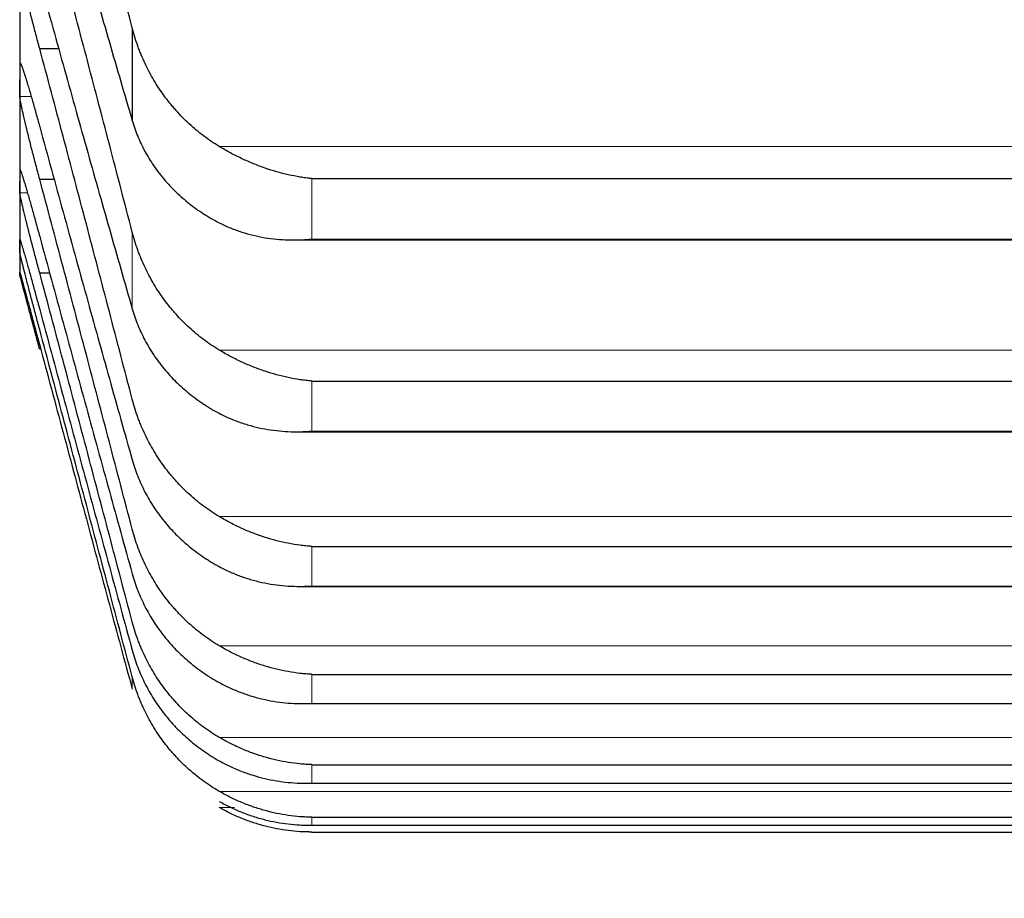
# Model space of a CAD drawing. Header units: inches. Extents: x 0 to 17820, y -10 to 12600.
# Tile 287 of 339: x 11826 to 11853, y 8088 to 8112. Entities that reach past the tile are written whole.
import ezdxf

# ---------------------------------------------------------------- set-up
doc = ezdxf.new("R2010")
doc.units = ezdxf.units.IN
doc.layers.add('1', color=7, linetype='Continuous', true_color=0xffffff)
doc.layers.add('254', color=7, linetype='Continuous', true_color=0xffffff)
doc.styles.add('latin_extended', font='simplex.shx')
doc.dimstyles.get("Standard").update_dxf_attribs({"dimtxt": 0.18, "dimasz": 0.18, "dimexe": 0.18, "dimexo": 0.0625, "dimgap": 0.09, "dimtad": 0, "dimtih": 1, "dimtoh": 1, "dimdec": 4, "dimzin": 0, "dimdsep": 46, "dimtxsty": 'Standard', "dimcen": 0.09, "dimadec": 0, "dimazin": 0, "dimtfac": 1, "dimtdec": 4, "dimtofl": 0, "dimtmove": 0, "dimatfit": 3, "dimfxl": 1, "dimtolj": 1, "dimtzin": 0, "dimarcsym": 0})

# ---------------------------------------------------------------- blocks, each defined once
blk = doc.blocks.new('_U4')
at = {"layer": '254', "color": 3, "linetype": 'Continuous', "lineweight": 13, "transparency": 16777216}
for p, q in [((12128.313, 8435.901), (12128.313, 7002.901)), ((11878.313, 8241.683), (11878.313, 7002.901)), ((11878.313, 7032.901), (10893.162, 7032.901)), ((11773.313, 7032.901), (11668.313, 7032.901)), ((12128.313, 7032.901), (11878.313, 7032.901)), ((12233.313, 7032.901), (12338.313, 7032.901))]:
    blk.add_line(p, q, dxfattribs=at)
at = {"layer": '254', "color": 3, "transparency": 16777216}
for points in [[(11773.313, 7015.401), (11773.313, 7050.401), (11878.313, 7032.901)], [(12233.313, 7050.401), (12233.313, 7015.401), (12128.313, 7032.901)]]:
    blk.add_solid(points, dxfattribs=at)
at = {"layer": 'Defpoints', "color": 0, "transparency": 16777216}
for p in [(12128.313, 8465.901), (11878.313, 8271.683), (11878.313, 7032.901)]:
    blk.add_point(p, dxfattribs=at)
at = {"layer": '254', "color": 2, "lineweight": 13, "transparency": 16777216, "insert": (10945.662, 7190.401), "char_height": 105, "attachment_point": 1, "style": 'latin_extended'}
blk.add_mtext('\\A1;250', dxfattribs=at)
blk = doc.blocks.new('_U5')
at = {"layer": '254', "color": 3, "linetype": 'Continuous', "lineweight": 13, "transparency": 16777216}
for p, q in [((11718.313, 8695.901), (11718.313, 7242.901)), ((11878.313, 8194.233), (11878.313, 7242.901)), ((11718.313, 7272.901), (10808.313, 7272.901)), ((11613.313, 7272.901), (11508.313, 7272.901)), ((11878.313, 7272.901), (11718.313, 7272.901)), ((11983.313, 7272.901), (12088.313, 7272.901))]:
    blk.add_line(p, q, dxfattribs=at)
at = {"layer": '254', "color": 3, "transparency": 16777216}
for points in [[(11613.313, 7255.401), (11613.313, 7290.401), (11718.313, 7272.901)], [(11983.313, 7290.401), (11983.313, 7255.401), (11878.313, 7272.901)]]:
    blk.add_solid(points, dxfattribs=at)
at = {"layer": 'Defpoints', "color": 0, "transparency": 16777216}
for p in [(11718.313, 8725.901), (11878.313, 8224.233), (11718.313, 7272.901)]:
    blk.add_point(p, dxfattribs=at)
at = {"layer": '254', "color": 2, "lineweight": 13, "transparency": 16777216, "insert": (10860.813, 7605.401), "char_height": 105, "attachment_point": 1, "style": 'latin_extended'}
blk.add_mtext('\\A1;\\C2;Flywheel\\P\\C2;90-160', dxfattribs=at)

msp = doc.modelspace()

# ---------------------------------------------------------------- linework, layer by layer
at = {"layer": '1', "color": 2, "linetype": 'Continuous', "lineweight": 25}
for p, q in [((11826.313, 8113.862), (11826.313, 8110.146)), ((11829.339, 8111.542), (11829.339, 8109.053)), ((11826.85, 8110.988), (11827.363, 8110.988)), ((11826.313, 8110.146), (11826.313, 8107.417)), ((11826.85, 8107.475), (11827.239, 8107.475)), ((11834.168, 8107.488), (11870.457, 8107.488)), ((11826.313, 8107.417), (11826.313, 8105.678)), ((11826.313, 8105.678), (11826.313, 8104.932)), ((11833.68, 8105.838), (11870.926, 8105.838)), ((11826.313, 8104.901), (11826.313, 8104.932)), ((11826.85, 8104.954), (11827.117, 8104.954)), ((11834.168, 8102.041), (11870.457, 8102.041)), ((11833.768, 8100.678), (11870.84, 8100.678)), ((11834.168, 8097.592), (11870.457, 8097.592)), ((11833.856, 8096.517), (11870.4, 8096.517)), ((11834.168, 8094.15), (11870.457, 8094.15)), ((11833.943, 8093.362), (11870.418, 8093.362)), ((11834.168, 8091.719), (11870.457, 8091.719)), ((11834.189, 8091.219), (11870.436, 8091.219)), ((11834.168, 8090.304), (11870.457, 8090.304)), ((11834.172, 8090.09), (11870.453, 8090.09)), ((11834.168, 8089.907), (11870.457, 8089.907))]:
    msp.add_line(p, q, dxfattribs=at)
at = {"layer": '1', "color": 110, "linetype": 'Continuous', "lineweight": 13}
for p, q in [((11826.315, 8109.701), (11826.622, 8109.701)), ((11831.681, 8108.353), (11872.944, 8108.353)), ((11834.168, 8107.488), (11834.168, 8105.863)), ((11826.315, 8107.108), (11826.522, 8107.108)), ((11829.339, 8106.051), (11829.339, 8103.989)), ((11834.168, 8105.863), (11870.457, 8105.863)), ((11831.681, 8102.875), (11872.944, 8102.875)), ((11834.168, 8102.041), (11834.168, 8100.695)), ((11834.168, 8100.695), (11870.457, 8100.695)), ((11831.681, 8098.394), (11872.944, 8098.394)), ((11834.168, 8097.592), (11834.168, 8096.527)), ((11834.168, 8096.527), (11870.457, 8096.527)), ((11831.681, 8094.918), (11872.944, 8094.918)), ((11829.339, 8094.079), (11829.339, 8093.752)), ((11834.168, 8094.15), (11834.168, 8093.368)), ((11834.168, 8093.368), (11870.457, 8093.368)), ((11831.681, 8092.452), (11872.944, 8092.452)), ((11834.168, 8091.719), (11834.168, 8091.221)), ((11834.168, 8091.221), (11870.457, 8091.221)), ((11831.681, 8091.001), (11872.944, 8091.001)), ((11831.681, 8090.566), (11832.09, 8090.566)), ((11834.168, 8090.304), (11834.168, 8090.091)), ((11834.168, 8090.091), (11870.457, 8090.091))]:
    msp.add_line(p, q, dxfattribs=at)
at = {"layer": '1', "color": 2, "linetype": 'Continuous', "lineweight": 25}
for points in [[(11829.339, 8111.542), (11829.135, 8112.332), (11828.725, 8113.911), (11828.106, 8116.27), (11827.481, 8118.62), (11827.061, 8120.18), (11826.85, 8120.959)], [(11826.85, 8117.753), (11827.061, 8116.997), (11827.481, 8115.502), (11828.106, 8113.305), (11828.725, 8111.152), (11829.135, 8109.748), (11829.339, 8109.053)], [(11829.339, 8106.051), (11829.135, 8106.84), (11828.725, 8108.416), (11828.106, 8110.777), (11827.481, 8113.133), (11827.061, 8114.701), (11826.85, 8115.485)], [(11826.85, 8112.828), (11827.061, 8112.065), (11827.481, 8110.551), (11828.106, 8108.321), (11828.725, 8106.131), (11829.135, 8104.699), (11829.339, 8103.989)], [(11829.339, 8101.553), (11829.135, 8102.339), (11828.725, 8103.911), (11828.106, 8106.269), (11827.481, 8108.628), (11827.061, 8110.201), (11826.85, 8110.988)], [(11826.315, 8109.701), (11826.313, 8109.849), (11826.313, 8109.998), (11826.313, 8110.146)], [(11826.85, 8108.886), (11827.061, 8108.115), (11827.481, 8106.585), (11828.106, 8104.325), (11828.725, 8102.102), (11829.135, 8100.645), (11829.339, 8099.922)], [(11829.339, 8098.055), (11829.135, 8098.836), (11828.725, 8100.401), (11828.106, 8102.753), (11827.481, 8105.111), (11827.061, 8106.687), (11826.85, 8107.475)], [(11826.315, 8107.108), (11826.313, 8107.211), (11826.313, 8107.314), (11826.313, 8107.417)], [(11826.85, 8105.931), (11827.061, 8105.154), (11827.481, 8103.61), (11828.106, 8101.326), (11828.725, 8099.073), (11829.135, 8097.592), (11829.339, 8096.857)], [(11826.313, 8105.678), (11826.313, 8105.735), (11826.313, 8105.792), (11826.315, 8105.85)], [(11826.315, 8105.506), (11826.313, 8105.563), (11826.313, 8105.621), (11826.313, 8105.678)], [(11826.313, 8104.932), (11826.313, 8104.944), (11826.313, 8104.955), (11826.315, 8104.967)], [(11826.315, 8104.898), (11826.313, 8104.909), (11826.313, 8104.921), (11826.313, 8104.932)], [(11829.339, 8095.562), (11829.135, 8096.338), (11828.725, 8097.893), (11828.106, 8100.236), (11827.481, 8102.589), (11827.061, 8104.164), (11826.85, 8104.954)], [(11826.85, 8103.97), (11827.061, 8103.188), (11827.481, 8101.632), (11828.106, 8099.326), (11828.725, 8097.047), (11829.135, 8095.545), (11829.339, 8094.799)], [(11829.339, 8094.079), (11829.135, 8094.848), (11828.725, 8096.391), (11828.106, 8098.72), (11827.481, 8101.064), (11827.061, 8102.637), (11826.85, 8103.426)], [(11826.85, 8103.004), (11827.061, 8102.218), (11827.481, 8100.654), (11828.106, 8098.33), (11828.725, 8096.028), (11829.135, 8094.508), (11829.339, 8093.752)]]:
    msp.add_open_spline(points, degree=3, dxfattribs=at)
for points, knots in [([(11826.85, 8110.988), (11826.815, 8111.115), (11826.781, 8111.243), (11826.731, 8111.434), (11826.715, 8111.497), (11826.69, 8111.593), (11826.682, 8111.625), (11826.665, 8111.688), (11826.657, 8111.72), (11826.617, 8111.877), (11826.587, 8111.999), (11826.543, 8112.176), (11826.529, 8112.234), (11826.509, 8112.319), (11826.502, 8112.347), (11826.489, 8112.402), (11826.483, 8112.429), (11826.451, 8112.562), (11826.429, 8112.661), (11826.404, 8112.774), (11826.399, 8112.796), (11826.39, 8112.84), (11826.386, 8112.861), (11826.373, 8112.922), (11826.365, 8112.96), (11826.344, 8113.066), (11826.334, 8113.126), (11826.325, 8113.186), (11826.323, 8113.197), (11826.32, 8113.218), (11826.319, 8113.228), (11826.316, 8113.254), (11826.315, 8113.269), (11826.315, 8113.28)], [0, 0, 0, 0, 0.125, 0.125, 0.1875, 0.1875, 0.21875, 0.21875, 0.25, 0.25, 0.375, 0.375, 0.4375, 0.4375, 0.46875, 0.46875, 0.5, 0.5, 0.625, 0.625, 0.65625, 0.65625, 0.6875, 0.6875, 0.75, 0.75, 0.875, 0.875, 0.90625, 0.90625, 0.9375, 0.9375, 1, 1, 1, 1]), ([(11831.681, 8108.353), (11831.535, 8108.442), (11831.395, 8108.537), (11831.126, 8108.739), (11830.869, 8108.955), (11830.632, 8109.195), (11830.492, 8109.353), (11830.464, 8109.385), (11830.409, 8109.449), (11830.382, 8109.482), (11830.302, 8109.582), (11830.25, 8109.649), (11830.1, 8109.854), (11830.008, 8109.994), (11829.836, 8110.283), (11829.757, 8110.432), (11829.649, 8110.66), (11829.615, 8110.738), (11829.566, 8110.855), (11829.55, 8110.894), (11829.519, 8110.974), (11829.504, 8111.014), (11829.432, 8111.214), (11829.381, 8111.376), (11829.339, 8111.542)], [0, 0, 0, 0, 0.125, 0.125, 0.25, 0.375, 0.375, 0.40625, 0.40625, 0.4375, 0.4375, 0.5, 0.5, 0.625, 0.625, 0.75, 0.75, 0.8125, 0.8125, 0.84375, 0.84375, 0.875, 0.875, 1, 1, 1, 1]), ([(11826.32, 8110.609), (11826.322, 8110.609), (11826.327, 8110.605), (11826.334, 8110.592), (11826.342, 8110.576), (11826.345, 8110.569), (11826.351, 8110.555), (11826.354, 8110.547), (11826.372, 8110.504), (11826.389, 8110.457), (11826.413, 8110.384), (11826.419, 8110.368), (11826.427, 8110.344), (11826.429, 8110.336), (11826.435, 8110.319), (11826.449, 8110.276), (11826.475, 8110.192), (11826.501, 8110.108), (11826.528, 8110.02), (11826.543, 8109.973), (11826.586, 8109.825), (11826.617, 8109.721), (11826.665, 8109.555), (11826.681, 8109.498), (11826.705, 8109.41), (11826.714, 8109.38), (11826.731, 8109.32), (11826.739, 8109.29), (11826.781, 8109.138), (11826.816, 8109.014), (11826.85, 8108.886)], [0, 0, 0, 0, 0.047262, 0.115315, 0.115315, 0.149341, 0.149341, 0.183368, 0.183368, 0.319473, 0.319473, 0.353499, 0.353499, 0.370512, 0.370512, 0.387526, 0.455578, 0.523631, 0.523631, 0.591684, 0.591684, 0.727789, 0.727789, 0.795842, 0.795842, 0.829868, 0.829868, 0.863895, 0.863895, 1, 1, 1, 1]), ([(11826.85, 8107.475), (11826.815, 8107.604), (11826.781, 8107.731), (11826.731, 8107.922), (11826.715, 8107.985), (11826.69, 8108.08), (11826.682, 8108.112), (11826.665, 8108.175), (11826.657, 8108.207), (11826.617, 8108.362), (11826.587, 8108.482), (11826.543, 8108.656), (11826.529, 8108.712), (11826.509, 8108.796), (11826.502, 8108.823), (11826.489, 8108.877), (11826.483, 8108.903), (11826.451, 8109.032), (11826.429, 8109.128), (11826.404, 8109.236), (11826.399, 8109.257), (11826.39, 8109.298), (11826.386, 8109.319), (11826.373, 8109.377), (11826.365, 8109.413), (11826.344, 8109.512), (11826.334, 8109.566), (11826.325, 8109.62), (11826.323, 8109.63), (11826.32, 8109.649), (11826.319, 8109.657), (11826.316, 8109.68), (11826.315, 8109.692), (11826.315, 8109.701)], [0, 0, 0, 0, 0.125, 0.125, 0.1875, 0.1875, 0.21875, 0.21875, 0.25, 0.25, 0.375, 0.375, 0.4375, 0.4375, 0.46875, 0.46875, 0.5, 0.5, 0.625, 0.625, 0.65625, 0.65625, 0.6875, 0.6875, 0.75, 0.75, 0.875, 0.875, 0.90625, 0.90625, 0.9375, 0.9375, 1, 1, 1, 1]), ([(11829.339, 8109.053), (11829.381, 8108.908), (11829.431, 8108.766), (11829.546, 8108.489), (11829.675, 8108.218), (11829.833, 8107.96), (11829.962, 8107.771), (11830.007, 8107.709), (11830.077, 8107.617), (11830.101, 8107.586), (11830.15, 8107.526), (11830.174, 8107.496), (11830.299, 8107.349), (11830.511, 8107.124), (11830.746, 8106.919), (11830.993, 8106.724), (11831.122, 8106.631), (11831.292, 8106.522), (11831.326, 8106.501), (11831.396, 8106.458), (11831.5, 8106.396), (11831.608, 8106.338), (11831.681, 8106.3)], [0, 0, 0, 0, 0.125, 0.125, 0.25, 0.375, 0.375, 0.4375, 0.4375, 0.46875, 0.46875, 0.5, 0.5, 0.625, 0.75, 0.75, 0.875, 0.875, 0.90625, 0.90625, 0.9375, 1, 1, 1, 1]), ([(11834.168, 8107.488), (11834.165, 8107.489), (11834.162, 8107.489), (11834.155, 8107.49), (11834.152, 8107.49), (11834.142, 8107.491), (11834.122, 8107.493), (11834.076, 8107.499), (11833.983, 8107.511), (11833.904, 8107.523), (11833.746, 8107.549), (11833.641, 8107.569), (11833.327, 8107.64), (11833.119, 8107.7), (11832.808, 8107.808), (11832.704, 8107.847), (11832.549, 8107.91), (11832.497, 8107.932), (11832.393, 8107.978), (11832.342, 8108.001), (11832.187, 8108.075), (11832.084, 8108.126), (11831.881, 8108.235), (11831.781, 8108.293), (11831.681, 8108.353)], [0, 0, 0, 0, 0.003906, 0.003906, 0.007812, 0.007812, 0.015625, 0.03125, 0.0625, 0.125, 0.125, 0.25, 0.25, 0.5, 0.5, 0.625, 0.625, 0.6875, 0.6875, 0.75, 0.75, 0.875, 0.875, 1, 1, 1, 1]), ([(11826.317, 8107.734), (11826.318, 8107.734), (11826.32, 8107.734), (11826.325, 8107.726), (11826.334, 8107.705), (11826.342, 8107.684), (11826.345, 8107.677), (11826.351, 8107.66), (11826.354, 8107.651), (11826.372, 8107.601), (11826.389, 8107.549), (11826.413, 8107.47), (11826.419, 8107.454), (11826.427, 8107.428), (11826.429, 8107.419), (11826.435, 8107.401), (11826.449, 8107.356), (11826.475, 8107.267), (11826.501, 8107.179), (11826.528, 8107.087), (11826.543, 8107.038), (11826.586, 8106.886), (11826.617, 8106.778), (11826.665, 8106.608), (11826.681, 8106.55), (11826.705, 8106.461), (11826.714, 8106.431), (11826.731, 8106.37), (11826.739, 8106.339), (11826.781, 8106.185), (11826.816, 8106.06), (11826.85, 8105.931)], [0, 0, 0, 0, 0.00682, 0.073032, 0.139244, 0.139244, 0.17235, 0.17235, 0.205456, 0.205456, 0.33788, 0.33788, 0.370986, 0.370986, 0.387539, 0.387539, 0.404092, 0.470304, 0.536516, 0.536516, 0.602728, 0.602728, 0.735152, 0.735152, 0.801364, 0.801364, 0.83447, 0.83447, 0.867576, 0.867576, 1, 1, 1, 1]), ([(11826.85, 8104.954), (11826.815, 8105.082), (11826.781, 8105.21), (11826.731, 8105.4), (11826.715, 8105.463), (11826.69, 8105.557), (11826.682, 8105.589), (11826.665, 8105.651), (11826.657, 8105.682), (11826.617, 8105.836), (11826.587, 8105.954), (11826.543, 8106.124), (11826.529, 8106.179), (11826.509, 8106.261), (11826.502, 8106.287), (11826.489, 8106.34), (11826.483, 8106.365), (11826.451, 8106.49), (11826.429, 8106.582), (11826.404, 8106.685), (11826.399, 8106.706), (11826.39, 8106.745), (11826.386, 8106.764), (11826.373, 8106.819), (11826.365, 8106.852), (11826.344, 8106.944), (11826.334, 8106.994), (11826.325, 8107.042), (11826.323, 8107.051), (11826.32, 8107.067), (11826.319, 8107.074), (11826.316, 8107.093), (11826.315, 8107.102), (11826.315, 8107.108)], [0, 0, 0, 0, 0.125, 0.125, 0.1875, 0.1875, 0.21875, 0.21875, 0.25, 0.25, 0.375, 0.375, 0.4375, 0.4375, 0.46875, 0.46875, 0.5, 0.5, 0.625, 0.625, 0.65625, 0.65625, 0.6875, 0.6875, 0.75, 0.75, 0.875, 0.875, 0.90625, 0.90625, 0.9375, 0.9375, 1, 1, 1, 1]), ([(11831.681, 8106.3), (11831.781, 8106.249), (11831.881, 8106.203), (11832.082, 8106.12), (11832.183, 8106.083), (11832.387, 8106.017), (11832.49, 8105.988), (11832.696, 8105.938), (11832.801, 8105.917), (11833.01, 8105.883), (11833.115, 8105.869), (11833.325, 8105.849), (11833.43, 8105.843), (11833.64, 8105.837), (11833.746, 8105.838), (11833.904, 8105.844), (11833.983, 8105.848), (11834.076, 8105.855), (11834.122, 8105.859), (11834.142, 8105.861), (11834.155, 8105.862), (11834.162, 8105.863), (11834.168, 8105.863)], [0, 0, 0, 0, 0.125, 0.125, 0.25, 0.25, 0.375, 0.375, 0.5, 0.5, 0.625, 0.625, 0.75, 0.75, 0.875, 0.875, 0.9375, 0.96875, 0.984375, 0.992188, 0.992188, 1, 1, 1, 1]), ([(11831.681, 8102.875), (11831.535, 8102.962), (11831.395, 8103.057), (11831.126, 8103.259), (11830.869, 8103.473), (11830.632, 8103.712), (11830.492, 8103.869), (11830.464, 8103.901), (11830.409, 8103.966), (11830.382, 8103.998), (11830.302, 8104.097), (11830.25, 8104.164), (11830.1, 8104.368), (11830.008, 8104.508), (11829.836, 8104.796), (11829.757, 8104.944), (11829.649, 8105.172), (11829.615, 8105.249), (11829.566, 8105.366), (11829.55, 8105.406), (11829.519, 8105.485), (11829.504, 8105.524), (11829.432, 8105.724), (11829.381, 8105.886), (11829.339, 8106.051)], [0, 0, 0, 0, 0.125, 0.125, 0.25, 0.375, 0.375, 0.40625, 0.40625, 0.4375, 0.4375, 0.5, 0.5, 0.625, 0.625, 0.75, 0.75, 0.8125, 0.8125, 0.84375, 0.84375, 0.875, 0.875, 1, 1, 1, 1]), ([(11826.315, 8105.85), (11826.315, 8105.853), (11826.317, 8105.853), (11826.325, 8105.834), (11826.334, 8105.808), (11826.342, 8105.783), (11826.345, 8105.774), (11826.351, 8105.755), (11826.354, 8105.744), (11826.372, 8105.689), (11826.389, 8105.632), (11826.413, 8105.548), (11826.419, 8105.53), (11826.427, 8105.502), (11826.429, 8105.493), (11826.435, 8105.474), (11826.449, 8105.426), (11826.475, 8105.332), (11826.501, 8105.241), (11826.528, 8105.145), (11826.543, 8105.095), (11826.586, 8104.937), (11826.617, 8104.827), (11826.665, 8104.654), (11826.681, 8104.595), (11826.705, 8104.504), (11826.714, 8104.473), (11826.731, 8104.412), (11826.739, 8104.381), (11826.781, 8104.225), (11826.816, 8104.098), (11826.85, 8103.97)], [0, 0, 0, 0, 0.0625, 0.125, 0.1875, 0.1875, 0.21875, 0.21875, 0.25, 0.25, 0.375, 0.375, 0.40625, 0.40625, 0.421875, 0.421875, 0.4375, 0.5, 0.5625, 0.5625, 0.625, 0.625, 0.75, 0.75, 0.8125, 0.8125, 0.84375, 0.84375, 0.875, 0.875, 1, 1, 1, 1]), ([(11826.85, 8103.426), (11826.815, 8103.555), (11826.781, 8103.682), (11826.731, 8103.871), (11826.715, 8103.934), (11826.69, 8104.027), (11826.682, 8104.059), (11826.665, 8104.12), (11826.657, 8104.151), (11826.617, 8104.303), (11826.587, 8104.419), (11826.543, 8104.585), (11826.529, 8104.639), (11826.509, 8104.718), (11826.502, 8104.744), (11826.489, 8104.794), (11826.483, 8104.819), (11826.451, 8104.94), (11826.429, 8105.028), (11826.404, 8105.126), (11826.399, 8105.145), (11826.39, 8105.182), (11826.386, 8105.2), (11826.373, 8105.252), (11826.365, 8105.283), (11826.344, 8105.368), (11826.334, 8105.413), (11826.325, 8105.455), (11826.323, 8105.462), (11826.32, 8105.475), (11826.319, 8105.481), (11826.316, 8105.496), (11826.315, 8105.503), (11826.315, 8105.506)], [0, 0, 0, 0, 0.125, 0.125, 0.1875, 0.1875, 0.21875, 0.21875, 0.25, 0.25, 0.375, 0.375, 0.4375, 0.4375, 0.46875, 0.46875, 0.5, 0.5, 0.625, 0.625, 0.65625, 0.65625, 0.6875, 0.6875, 0.75, 0.75, 0.875, 0.875, 0.90625, 0.90625, 0.9375, 0.9375, 1, 1, 1, 1]), ([(11826.315, 8104.967), (11826.315, 8104.967), (11826.317, 8104.962), (11826.325, 8104.934), (11826.334, 8104.903), (11826.342, 8104.875), (11826.345, 8104.865), (11826.351, 8104.843), (11826.354, 8104.831), (11826.372, 8104.769), (11826.389, 8104.708), (11826.413, 8104.618), (11826.419, 8104.599), (11826.427, 8104.57), (11826.429, 8104.56), (11826.435, 8104.54), (11826.449, 8104.489), (11826.475, 8104.392), (11826.501, 8104.296), (11826.528, 8104.197), (11826.543, 8104.145), (11826.586, 8103.983), (11826.617, 8103.871), (11826.665, 8103.694), (11826.681, 8103.634), (11826.705, 8103.542), (11826.714, 8103.511), (11826.731, 8103.449), (11826.739, 8103.417), (11826.781, 8103.26), (11826.816, 8103.133), (11826.85, 8103.004)], [0, 0, 0, 0, 0.0625, 0.125, 0.1875, 0.1875, 0.21875, 0.21875, 0.25, 0.25, 0.375, 0.375, 0.40625, 0.40625, 0.421875, 0.421875, 0.4375, 0.5, 0.5625, 0.5625, 0.625, 0.625, 0.75, 0.75, 0.8125, 0.8125, 0.84375, 0.84375, 0.875, 0.875, 1, 1, 1, 1]), ([(11826.85, 8102.895), (11826.815, 8103.024), (11826.781, 8103.151), (11826.731, 8103.339), (11826.715, 8103.401), (11826.69, 8103.494), (11826.682, 8103.524), (11826.665, 8103.585), (11826.657, 8103.616), (11826.617, 8103.765), (11826.587, 8103.879), (11826.543, 8104.041), (11826.529, 8104.093), (11826.509, 8104.17), (11826.502, 8104.195), (11826.489, 8104.244), (11826.483, 8104.268), (11826.451, 8104.384), (11826.429, 8104.468), (11826.404, 8104.561), (11826.399, 8104.579), (11826.39, 8104.614), (11826.386, 8104.631), (11826.373, 8104.679), (11826.365, 8104.708), (11826.344, 8104.786), (11826.334, 8104.826), (11826.325, 8104.861), (11826.323, 8104.867), (11826.32, 8104.878), (11826.319, 8104.882), (11826.316, 8104.893), (11826.315, 8104.897), (11826.315, 8104.898)], [0, 0, 0, 0, 0.125, 0.125, 0.1875, 0.1875, 0.21875, 0.21875, 0.25, 0.25, 0.375, 0.375, 0.4375, 0.4375, 0.46875, 0.46875, 0.5, 0.5, 0.625, 0.625, 0.65625, 0.65625, 0.6875, 0.6875, 0.75, 0.75, 0.875, 0.875, 0.90625, 0.90625, 0.9375, 0.9375, 1, 1, 1, 1]), ([(11829.339, 8103.989), (11829.381, 8103.841), (11829.431, 8103.696), (11829.546, 8103.413), (11829.675, 8103.136), (11829.833, 8102.872), (11829.962, 8102.679), (11830.007, 8102.616), (11830.077, 8102.522), (11830.101, 8102.49), (11830.15, 8102.429), (11830.174, 8102.398), (11830.299, 8102.248), (11830.511, 8102.017), (11830.746, 8101.807), (11830.993, 8101.608), (11831.122, 8101.513), (11831.292, 8101.401), (11831.326, 8101.379), (11831.396, 8101.336), (11831.5, 8101.272), (11831.608, 8101.212), (11831.681, 8101.174)], [0, 0, 0, 0, 0.125, 0.125, 0.25, 0.375, 0.375, 0.4375, 0.4375, 0.46875, 0.46875, 0.5, 0.5, 0.625, 0.75, 0.75, 0.875, 0.875, 0.90625, 0.90625, 0.9375, 1, 1, 1, 1]), ([(11834.168, 8102.041), (11834.165, 8102.041), (11834.162, 8102.041), (11834.155, 8102.042), (11834.152, 8102.042), (11834.142, 8102.043), (11834.122, 8102.045), (11834.076, 8102.05), (11833.983, 8102.06), (11833.904, 8102.07), (11833.746, 8102.094), (11833.641, 8102.113), (11833.327, 8102.179), (11833.119, 8102.235), (11832.808, 8102.339), (11832.704, 8102.377), (11832.549, 8102.438), (11832.497, 8102.46), (11832.393, 8102.504), (11832.342, 8102.527), (11832.187, 8102.599), (11832.084, 8102.65), (11831.881, 8102.757), (11831.781, 8102.814), (11831.681, 8102.875)], [0, 0, 0, 0, 0.003906, 0.003906, 0.007812, 0.007812, 0.015625, 0.03125, 0.0625, 0.125, 0.125, 0.25, 0.25, 0.5, 0.5, 0.625, 0.625, 0.6875, 0.6875, 0.75, 0.75, 0.875, 0.875, 1, 1, 1, 1]), ([(11831.681, 8098.394), (11831.535, 8098.481), (11831.395, 8098.575), (11831.126, 8098.775), (11830.869, 8098.988), (11830.632, 8099.226), (11830.492, 8099.382), (11830.464, 8099.414), (11830.409, 8099.478), (11830.382, 8099.51), (11830.302, 8099.609), (11830.25, 8099.675), (11830.1, 8099.878), (11830.008, 8100.017), (11829.836, 8100.304), (11829.757, 8100.451), (11829.649, 8100.678), (11829.615, 8100.755), (11829.566, 8100.871), (11829.55, 8100.91), (11829.519, 8100.989), (11829.504, 8101.029), (11829.432, 8101.227), (11829.381, 8101.389), (11829.339, 8101.553)], [0, 0, 0, 0, 0.125, 0.125, 0.25, 0.375, 0.375, 0.40625, 0.40625, 0.4375, 0.4375, 0.5, 0.5, 0.625, 0.625, 0.75, 0.75, 0.8125, 0.8125, 0.84375, 0.84375, 0.875, 0.875, 1, 1, 1, 1]), ([(11831.681, 8101.174), (11831.781, 8101.121), (11831.881, 8101.074), (11832.082, 8100.988), (11832.183, 8100.949), (11832.387, 8100.88), (11832.49, 8100.85), (11832.696, 8100.796), (11832.801, 8100.773), (11833.01, 8100.735), (11833.115, 8100.719), (11833.325, 8100.696), (11833.43, 8100.687), (11833.64, 8100.678), (11833.746, 8100.677), (11833.904, 8100.68), (11833.983, 8100.682), (11834.076, 8100.688), (11834.122, 8100.691), (11834.142, 8100.692), (11834.155, 8100.694), (11834.162, 8100.694), (11834.168, 8100.695)], [0, 0, 0, 0, 0.125, 0.125, 0.25, 0.25, 0.375, 0.375, 0.5, 0.5, 0.625, 0.625, 0.75, 0.75, 0.875, 0.875, 0.9375, 0.96875, 0.984375, 0.992187, 0.992187, 1, 1, 1, 1]), ([(11829.339, 8099.922), (11829.381, 8099.771), (11829.431, 8099.623), (11829.546, 8099.334), (11829.675, 8099.052), (11829.833, 8098.783), (11829.962, 8098.586), (11830.007, 8098.521), (11830.077, 8098.425), (11830.101, 8098.393), (11830.15, 8098.33), (11830.174, 8098.299), (11830.299, 8098.145), (11830.511, 8097.91), (11830.746, 8097.695), (11830.993, 8097.491), (11831.122, 8097.394), (11831.292, 8097.28), (11831.326, 8097.258), (11831.396, 8097.214), (11831.5, 8097.149), (11831.608, 8097.087), (11831.681, 8097.048)], [0, 0, 0, 0, 0.125, 0.125, 0.25, 0.375, 0.375, 0.4375, 0.4375, 0.46875, 0.46875, 0.5, 0.5, 0.625, 0.75, 0.75, 0.875, 0.875, 0.90625, 0.90625, 0.9375, 1, 1, 1, 1]), ([(11834.168, 8097.592), (11834.165, 8097.593), (11834.162, 8097.593), (11834.155, 8097.593), (11834.152, 8097.594), (11834.142, 8097.594), (11834.122, 8097.596), (11834.076, 8097.6), (11833.983, 8097.608), (11833.904, 8097.617), (11833.746, 8097.638), (11833.641, 8097.655), (11833.327, 8097.716), (11833.119, 8097.769), (11832.808, 8097.869), (11832.704, 8097.905), (11832.549, 8097.965), (11832.497, 8097.985), (11832.393, 8098.029), (11832.342, 8098.051), (11832.187, 8098.121), (11832.084, 8098.171), (11831.881, 8098.278), (11831.781, 8098.334), (11831.681, 8098.394)], [0, 0, 0, 0, 0.003906, 0.003906, 0.007813, 0.007813, 0.015625, 0.03125, 0.0625, 0.125, 0.125, 0.25, 0.25, 0.5, 0.5, 0.625, 0.625, 0.6875, 0.6875, 0.75, 0.75, 0.875, 0.875, 1, 1, 1, 1]), ([(11831.681, 8094.918), (11831.535, 8095.004), (11831.395, 8095.097), (11831.126, 8095.296), (11830.869, 8095.507), (11830.632, 8095.743), (11830.492, 8095.898), (11830.464, 8095.93), (11830.409, 8095.993), (11830.382, 8096.025), (11830.302, 8096.123), (11830.25, 8096.189), (11830.1, 8096.391), (11830.008, 8096.529), (11829.836, 8096.813), (11829.757, 8096.96), (11829.649, 8097.185), (11829.615, 8097.261), (11829.566, 8097.377), (11829.55, 8097.416), (11829.519, 8097.494), (11829.504, 8097.534), (11829.432, 8097.731), (11829.381, 8097.892), (11829.339, 8098.055)], [0, 0, 0, 0, 0.125, 0.125, 0.25, 0.375, 0.375, 0.40625, 0.40625, 0.4375, 0.4375, 0.5, 0.5, 0.625, 0.625, 0.75, 0.75, 0.8125, 0.8125, 0.84375, 0.84375, 0.875, 0.875, 1, 1, 1, 1]), ([(11831.681, 8097.048), (11831.781, 8096.994), (11831.881, 8096.945), (11832.082, 8096.857), (11832.183, 8096.816), (11832.387, 8096.744), (11832.49, 8096.712), (11832.696, 8096.655), (11832.801, 8096.63), (11833.01, 8096.588), (11833.115, 8096.571), (11833.325, 8096.543), (11833.43, 8096.533), (11833.64, 8096.52), (11833.746, 8096.517), (11833.904, 8096.517), (11833.983, 8096.518), (11834.076, 8096.522), (11834.122, 8096.524), (11834.142, 8096.525), (11834.155, 8096.526), (11834.162, 8096.527), (11834.168, 8096.527)], [0, 0, 0, 0, 0.125, 0.125, 0.25, 0.25, 0.375, 0.375, 0.5, 0.5, 0.625, 0.625, 0.75, 0.75, 0.875, 0.875, 0.9375, 0.96875, 0.984375, 0.992187, 0.992187, 1, 1, 1, 1]), ([(11829.339, 8096.857), (11829.381, 8096.703), (11829.431, 8096.553), (11829.546, 8096.259), (11829.675, 8095.972), (11829.833, 8095.698), (11829.962, 8095.497), (11830.007, 8095.431), (11830.077, 8095.333), (11830.101, 8095.3), (11830.15, 8095.236), (11830.174, 8095.205), (11830.299, 8095.048), (11830.511, 8094.808), (11830.746, 8094.589), (11830.993, 8094.381), (11831.122, 8094.283), (11831.292, 8094.166), (11831.326, 8094.143), (11831.396, 8094.098), (11831.5, 8094.032), (11831.608, 8093.969), (11831.681, 8093.929)], [0, 0, 0, 0, 0.125, 0.125, 0.25, 0.375, 0.375, 0.4375, 0.4375, 0.46875, 0.46875, 0.5, 0.5, 0.625, 0.75, 0.75, 0.875, 0.875, 0.90625, 0.90625, 0.9375, 1, 1, 1, 1]), ([(11831.681, 8092.452), (11831.535, 8092.538), (11831.395, 8092.63), (11831.126, 8092.827), (11830.869, 8093.036), (11830.632, 8093.27), (11830.492, 8093.423), (11830.464, 8093.454), (11830.409, 8093.517), (11830.382, 8093.549), (11830.302, 8093.646), (11830.25, 8093.712), (11830.1, 8093.911), (11830.008, 8094.048), (11829.836, 8094.33), (11829.757, 8094.476), (11829.649, 8094.699), (11829.615, 8094.775), (11829.566, 8094.89), (11829.55, 8094.928), (11829.519, 8095.006), (11829.504, 8095.045), (11829.432, 8095.241), (11829.381, 8095.4), (11829.339, 8095.562)], [0, 0, 0, 0, 0.125, 0.125, 0.25, 0.375, 0.375, 0.40625, 0.40625, 0.4375, 0.4375, 0.5, 0.5, 0.625, 0.625, 0.75, 0.75, 0.8125, 0.8125, 0.84375, 0.84375, 0.875, 0.875, 1, 1, 1, 1]), ([(11829.339, 8094.799), (11829.381, 8094.643), (11829.431, 8094.49), (11829.546, 8094.192), (11829.675, 8093.9), (11829.833, 8093.622), (11829.962, 8093.417), (11830.007, 8093.35), (11830.077, 8093.251), (11830.101, 8093.218), (11830.15, 8093.153), (11830.174, 8093.12), (11830.299, 8092.961), (11830.511, 8092.717), (11830.746, 8092.495), (11830.993, 8092.283), (11831.122, 8092.182), (11831.292, 8092.064), (11831.326, 8092.04), (11831.396, 8091.994), (11831.5, 8091.927), (11831.608, 8091.863), (11831.681, 8091.822)], [0, 0, 0, 0, 0.125, 0.125, 0.25, 0.375, 0.375, 0.4375, 0.4375, 0.46875, 0.46875, 0.5, 0.5, 0.625, 0.75, 0.75, 0.875, 0.875, 0.90625, 0.90625, 0.9375, 1, 1, 1, 1]), ([(11834.168, 8094.15), (11834.165, 8094.15), (11834.162, 8094.15), (11834.155, 8094.151), (11834.152, 8094.151), (11834.142, 8094.151), (11834.122, 8094.153), (11834.076, 8094.156), (11833.983, 8094.163), (11833.904, 8094.17), (11833.746, 8094.188), (11833.641, 8094.204), (11833.327, 8094.259), (11833.119, 8094.309), (11832.808, 8094.404), (11832.704, 8094.439), (11832.549, 8094.497), (11832.497, 8094.517), (11832.393, 8094.559), (11832.342, 8094.581), (11832.187, 8094.649), (11832.084, 8094.698), (11831.881, 8094.803), (11831.781, 8094.858), (11831.681, 8094.918)], [0, 0, 0, 0, 0.003906, 0.003906, 0.007812, 0.007812, 0.015625, 0.03125, 0.0625, 0.125, 0.125, 0.25, 0.25, 0.5, 0.5, 0.625, 0.625, 0.6875, 0.6875, 0.75, 0.75, 0.875, 0.875, 1, 1, 1, 1]), ([(11831.681, 8091.001), (11831.535, 8091.086), (11831.395, 8091.177), (11831.126, 8091.371), (11830.869, 8091.578), (11830.632, 8091.809), (11830.492, 8091.961), (11830.464, 8091.992), (11830.409, 8092.054), (11830.382, 8092.086), (11830.302, 8092.181), (11830.25, 8092.246), (11830.1, 8092.444), (11830.008, 8092.579), (11829.836, 8092.859), (11829.757, 8093.002), (11829.649, 8093.224), (11829.615, 8093.299), (11829.566, 8093.412), (11829.55, 8093.451), (11829.519, 8093.527), (11829.504, 8093.566), (11829.432, 8093.76), (11829.381, 8093.918), (11829.339, 8094.079)], [0, 0, 0, 0, 0.125, 0.125, 0.25, 0.375, 0.375, 0.40625, 0.40625, 0.4375, 0.4375, 0.5, 0.5, 0.625, 0.625, 0.75, 0.75, 0.8125, 0.8125, 0.84375, 0.84375, 0.875, 0.875, 1, 1, 1, 1]), ([(11831.681, 8093.929), (11831.781, 8093.874), (11831.881, 8093.824), (11832.082, 8093.733), (11832.183, 8093.691), (11832.387, 8093.616), (11832.49, 8093.582), (11832.696, 8093.521), (11832.801, 8093.495), (11833.01, 8093.449), (11833.115, 8093.43), (11833.325, 8093.399), (11833.43, 8093.387), (11833.64, 8093.37), (11833.746, 8093.365), (11833.904, 8093.362), (11833.983, 8093.362), (11834.076, 8093.364), (11834.122, 8093.366), (11834.142, 8093.366), (11834.155, 8093.367), (11834.162, 8093.367), (11834.168, 8093.368)], [0, 0, 0, 0, 0.125, 0.125, 0.25, 0.25, 0.375, 0.375, 0.5, 0.5, 0.625, 0.625, 0.75, 0.75, 0.875, 0.875, 0.9375, 0.96875, 0.984375, 0.992188, 0.992188, 1, 1, 1, 1]), ([(11834.168, 8091.719), (11834.165, 8091.72), (11834.162, 8091.72), (11834.155, 8091.72), (11834.152, 8091.72), (11834.142, 8091.72), (11834.122, 8091.721), (11834.076, 8091.723), (11833.983, 8091.729), (11833.904, 8091.735), (11833.746, 8091.75), (11833.641, 8091.764), (11833.327, 8091.814), (11833.119, 8091.861), (11832.808, 8091.951), (11832.704, 8091.984), (11832.549, 8092.04), (11832.497, 8092.059), (11832.393, 8092.1), (11832.342, 8092.121), (11832.187, 8092.188), (11832.084, 8092.236), (11831.881, 8092.338), (11831.781, 8092.393), (11831.681, 8092.452)], [0, 0, 0, 0, 0.003906, 0.003906, 0.007812, 0.007812, 0.015625, 0.03125, 0.0625, 0.125, 0.125, 0.25, 0.25, 0.5, 0.5, 0.625, 0.625, 0.6875, 0.6875, 0.75, 0.75, 0.875, 0.875, 1, 1, 1, 1]), ([(11831.681, 8091.822), (11831.781, 8091.766), (11831.881, 8091.715), (11832.082, 8091.621), (11832.183, 8091.578), (11832.387, 8091.5), (11832.49, 8091.464), (11832.696, 8091.401), (11832.801, 8091.372), (11833.01, 8091.323), (11833.115, 8091.302), (11833.325, 8091.267), (11833.43, 8091.253), (11833.64, 8091.233), (11833.746, 8091.225), (11833.904, 8091.22), (11833.983, 8091.218), (11834.076, 8091.219), (11834.122, 8091.22), (11834.142, 8091.22), (11834.155, 8091.22), (11834.162, 8091.221), (11834.168, 8091.221)], [0, 0, 0, 0, 0.125, 0.125, 0.25, 0.25, 0.375, 0.375, 0.5, 0.5, 0.625, 0.625, 0.75, 0.75, 0.875, 0.875, 0.9375, 0.96875, 0.984375, 0.992188, 0.992188, 1, 1, 1, 1]), ([(11834.168, 8090.304), (11834.165, 8090.304), (11834.162, 8090.304), (11834.155, 8090.305), (11834.152, 8090.305), (11834.142, 8090.305), (11834.122, 8090.305), (11834.076, 8090.307), (11833.983, 8090.31), (11833.904, 8090.315), (11833.746, 8090.328), (11833.641, 8090.34), (11833.327, 8090.384), (11833.119, 8090.428), (11832.808, 8090.513), (11832.704, 8090.545), (11832.549, 8090.598), (11832.497, 8090.617), (11832.393, 8090.656), (11832.342, 8090.677), (11832.187, 8090.742), (11832.084, 8090.788), (11831.881, 8090.889), (11831.781, 8090.943), (11831.681, 8091.001)], [0, 0, 0, 0, 0.003906, 0.003906, 0.007812, 0.007812, 0.015625, 0.03125, 0.0625, 0.125, 0.125, 0.25, 0.25, 0.5, 0.5, 0.625, 0.625, 0.6875, 0.6875, 0.75, 0.75, 0.875, 0.875, 1, 1, 1, 1]), ([(11831.681, 8090.731), (11831.781, 8090.674), (11831.881, 8090.622), (11832.082, 8090.525), (11832.183, 8090.481), (11832.387, 8090.4), (11832.49, 8090.363), (11832.696, 8090.296), (11832.801, 8090.266), (11833.01, 8090.213), (11833.115, 8090.19), (11833.325, 8090.152), (11833.43, 8090.136), (11833.64, 8090.112), (11833.746, 8090.103), (11833.904, 8090.094), (11833.983, 8090.091), (11834.076, 8090.09), (11834.122, 8090.09), (11834.142, 8090.09), (11834.155, 8090.09), (11834.162, 8090.09), (11834.168, 8090.091)], [0, 0, 0, 0, 0.125, 0.125, 0.25, 0.25, 0.375, 0.375, 0.5, 0.5, 0.625, 0.625, 0.75, 0.75, 0.875, 0.875, 0.9375, 0.96875, 0.984375, 0.992187, 0.992187, 1, 1, 1, 1]), ([(11834.168, 8089.907), (11834.165, 8089.907), (11834.162, 8089.907), (11834.155, 8089.907), (11834.152, 8089.907), (11834.142, 8089.907), (11834.122, 8089.907), (11834.076, 8089.908), (11833.983, 8089.91), (11833.904, 8089.913), (11833.746, 8089.923), (11833.641, 8089.933), (11833.327, 8089.972), (11833.119, 8090.012), (11832.808, 8090.092), (11832.704, 8090.123), (11832.549, 8090.174), (11832.497, 8090.192), (11832.393, 8090.23), (11832.342, 8090.25), (11832.187, 8090.312), (11832.084, 8090.358), (11831.881, 8090.456), (11831.781, 8090.509), (11831.681, 8090.566)], [0, 0, 0, 0, 0.003906, 0.003906, 0.007813, 0.007813, 0.015625, 0.03125, 0.0625, 0.125, 0.125, 0.25, 0.25, 0.5, 0.5, 0.625, 0.625, 0.6875, 0.6875, 0.75, 0.75, 0.875, 0.875, 1, 1, 1, 1])]:
    msp.add_open_spline(points, degree=3, knots=knots, dxfattribs=at)

# ---------------------------------------------------------------- dimensions: what is measured, and where the dimension line sits
at = {"layer": '254', "color": 2, "linetype": 'Continuous', "lineweight": 13}
dim = msp.add_linear_dim(base=(11718.313, 7272.901), p1=(11878.313, 8224.233), p2=(11718.313, 8725.901), text='\\C2;Flywheel\\P\\C2;90-160', dimstyle='Standard', override={"dimscale": 30, "dimtxt": 3.5, "dimasz": 3.5, "dimexe": 1, "dimexo": 1, "dimgap": 1.75, "dimtad": 1, "dimtih": 1, "dimtoh": 0, "dimdec": 2, "dimlfac": 0.033333, "dimzin": 8, "dimdsep": 46, "dimlunit": 2, "dimpost": '', "dimtxsty": 'latin_extended', "dimsah": 1, "dimse1": 0, "dimse2": 0, "dimsd1": 0, "dimsd2": 0, "dimclrd": 3, "dimclre": 3, "dimclrt": 2, "dimtol": 0, "dimtm": -0.1, "dimtfac": 0.714286, "dimtdec": 3, "dimtofl": 1, "dimtmove": 0, "dimtzin": 8, "dimlwd": 13, "dimlwe": 13}, dxfattribs=at)
dim.commit()
dim.dimension.update_dxf_attribs({"geometry": '_U5', "text_midpoint": (11158.313, 7272.901), "dimtype": 160})
dim = msp.add_linear_dim(base=(11878.313, 7032.901), p1=(12128.313, 8465.901), p2=(11878.313, 8271.683), dimstyle='Standard', override={"dimscale": 30, "dimtxt": 3.5, "dimasz": 3.5, "dimexe": 1, "dimexo": 1, "dimgap": 1.75, "dimtad": 1, "dimtih": 1, "dimtoh": 0, "dimdec": 2, "dimlfac": 1, "dimzin": 8, "dimdsep": 46, "dimlunit": 2, "dimtxsty": 'latin_extended', "dimsah": 1, "dimse1": 0, "dimse2": 0, "dimsd1": 0, "dimsd2": 0, "dimclrd": 3, "dimclre": 3, "dimclrt": 2, "dimtol": 0, "dimtm": -0.1, "dimtfac": 0.714286, "dimtdec": 3, "dimtofl": 1, "dimtmove": 0, "dimtzin": 8, "dimlwd": 13, "dimlwe": 13}, dxfattribs=at)
dim.commit()
dim.dimension.update_dxf_attribs({"geometry": '_U4', "text_midpoint": (11080.662, 7032.901), "dimtype": 160})

doc.saveas('drawing.dxf')
